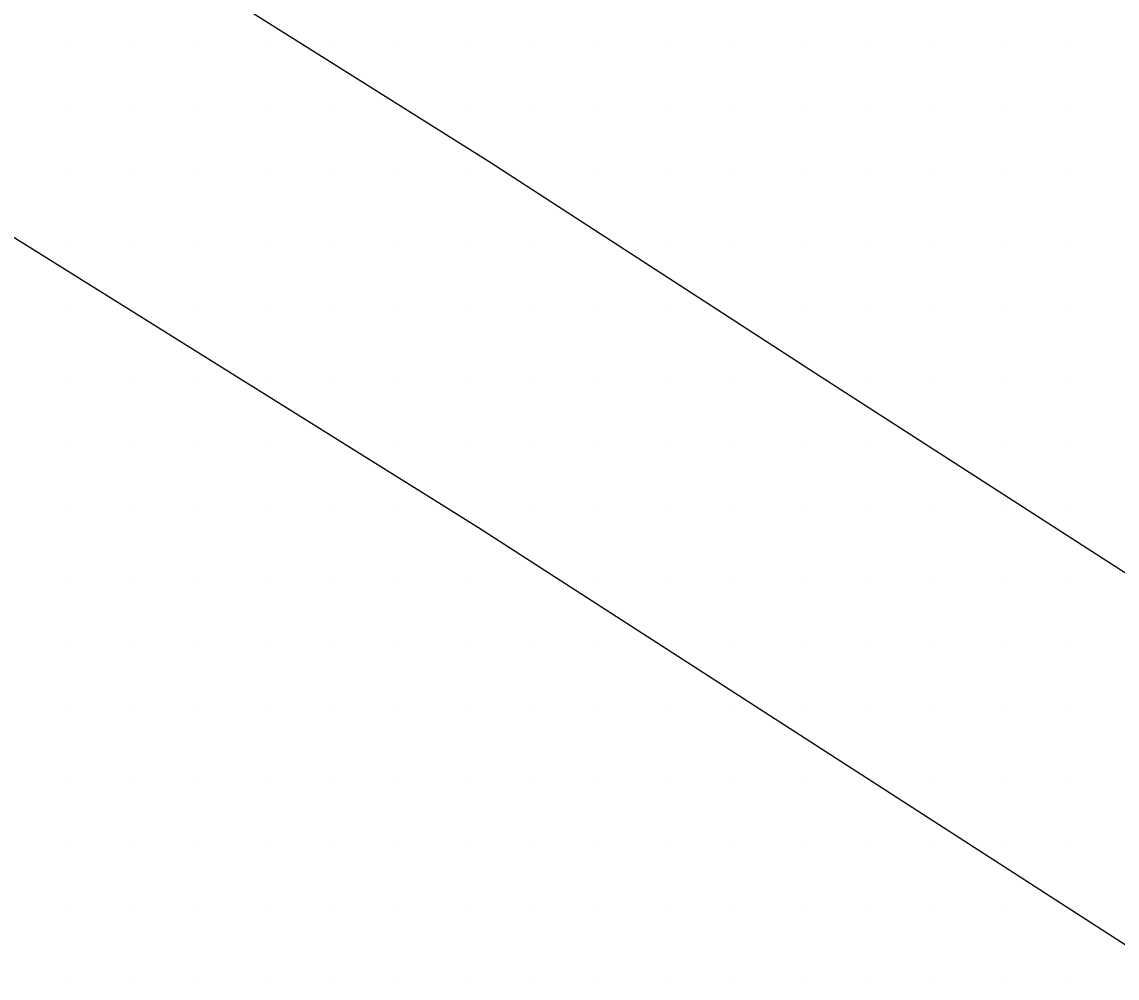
# Model space of a CAD drawing. Extents: x 1762120 to 1766775, y 709485 to 712965.
# Drawn here: x 1766619.64 to 1766660.59, y 709808.75 to 709844.5 of the extents above; entities that cross this region are included whole.
import ezdxf

# ---------------------------------------------------------------- set-up
doc = ezdxf.new("R2010")
doc.units = 0
doc.layers.add('Exist DTM Scan Elevation Point', color=7, linetype='Continuous')
doc.layers.add('Exist Roads EOT', color=7, linetype='Continuous')

msp = doc.modelspace()

# ---------------------------------------------------------------- linework, layer by layer
at = {"layer": 'Exist DTM Scan Elevation Point'}
for p, q in [((1766621.25, 709843.75), (1766621.25, 709843.75)), ((1766623.75, 709843.75), (1766623.75, 709843.75)), ((1766626.25, 709843.75), (1766626.25, 709843.75)), ((1766628.75, 709843.75), (1766628.75, 709843.75)), ((1766631.25, 709843.75), (1766631.25, 709843.75)), ((1766633.75, 709843.75), (1766633.75, 709843.75)), ((1766636.25, 709843.75), (1766636.25, 709843.75)), ((1766638.75, 709843.75), (1766638.75, 709843.75)), ((1766641.25, 709843.75), (1766641.25, 709843.75)), ((1766643.75, 709843.75), (1766643.75, 709843.75)), ((1766646.25, 709843.75), (1766646.25, 709843.75)), ((1766648.75, 709843.75), (1766648.75, 709843.75)), ((1766651.25, 709843.75), (1766651.25, 709843.75)), ((1766653.75, 709843.75), (1766653.75, 709843.75)), ((1766656.25, 709843.75), (1766656.25, 709843.75)), ((1766658.75, 709843.75), (1766658.75, 709843.75)), ((1766621.25, 709841.25), (1766621.25, 709841.25)), ((1766623.75, 709841.25), (1766623.75, 709841.25)), ((1766626.25, 709841.25), (1766626.25, 709841.25)), ((1766628.75, 709841.25), (1766628.75, 709841.25)), ((1766631.25, 709841.25), (1766631.25, 709841.25)), ((1766636.25, 709841.25), (1766636.25, 709841.25)), ((1766638.75, 709841.25), (1766638.75, 709841.25)), ((1766641.25, 709841.25), (1766641.25, 709841.25)), ((1766643.75, 709841.25), (1766643.75, 709841.25)), ((1766646.25, 709841.25), (1766646.25, 709841.25)), ((1766648.75, 709841.25), (1766648.75, 709841.25)), ((1766651.25, 709841.25), (1766651.25, 709841.25)), ((1766653.75, 709841.25), (1766653.75, 709841.25)), ((1766656.25, 709841.25), (1766656.25, 709841.25)), ((1766658.75, 709841.25), (1766658.75, 709841.25)), ((1766621.25, 709838.75), (1766621.25, 709838.75)), ((1766623.75, 709838.75), (1766623.75, 709838.75)), ((1766626.25, 709838.75), (1766626.25, 709838.75)), ((1766628.75, 709838.75), (1766628.75, 709838.75)), ((1766631.25, 709838.75), (1766631.25, 709838.75)), ((1766633.75, 709838.75), (1766633.75, 709838.75)), ((1766636.25, 709838.75), (1766636.25, 709838.75)), ((1766641.25, 709838.75), (1766641.25, 709838.75)), ((1766643.75, 709838.75), (1766643.75, 709838.75)), ((1766646.25, 709838.75), (1766646.25, 709838.75)), ((1766648.75, 709838.75), (1766648.75, 709838.75)), ((1766651.25, 709838.75), (1766651.25, 709838.75)), ((1766653.75, 709838.75), (1766653.75, 709838.75)), ((1766656.25, 709838.75), (1766656.25, 709838.75)), ((1766658.75, 709838.75), (1766658.75, 709838.75)), ((1766621.25, 709836.25), (1766621.25, 709836.25)), ((1766623.75, 709836.25), (1766623.75, 709836.25)), ((1766626.25, 709836.25), (1766626.25, 709836.25)), ((1766628.75, 709836.25), (1766628.75, 709836.25)), ((1766631.25, 709836.25), (1766631.25, 709836.25)), ((1766633.75, 709836.25), (1766633.75, 709836.25)), ((1766636.25, 709836.25), (1766636.25, 709836.25)), ((1766638.75, 709836.25), (1766638.75, 709836.25)), ((1766643.75, 709836.25), (1766643.75, 709836.25)), ((1766646.25, 709836.25), (1766646.25, 709836.25)), ((1766648.75, 709836.25), (1766648.75, 709836.25)), ((1766651.25, 709836.25), (1766651.25, 709836.25)), ((1766653.75, 709836.25), (1766653.75, 709836.25)), ((1766656.25, 709836.25), (1766656.25, 709836.25)), ((1766658.75, 709836.25), (1766658.75, 709836.25)), ((1766621.25, 709833.75), (1766621.25, 709833.75)), ((1766626.25, 709833.75), (1766626.25, 709833.75)), ((1766628.75, 709833.75), (1766628.75, 709833.75)), ((1766631.25, 709833.75), (1766631.25, 709833.75)), ((1766633.75, 709833.75), (1766633.75, 709833.75)), ((1766636.25, 709833.75), (1766636.25, 709833.75)), ((1766638.75, 709833.75), (1766638.75, 709833.75)), ((1766641.25, 709833.75), (1766641.25, 709833.75)), ((1766643.75, 709833.75), (1766643.75, 709833.75)), ((1766648.75, 709833.75), (1766648.75, 709833.75)), ((1766651.25, 709833.75), (1766651.25, 709833.75)), ((1766653.75, 709833.75), (1766653.75, 709833.75)), ((1766656.25, 709833.75), (1766656.25, 709833.75)), ((1766658.75, 709833.75), (1766658.75, 709833.75)), ((1766621.25, 709831.25), (1766621.25, 709831.25)), ((1766623.75, 709831.25), (1766623.75, 709831.25)), ((1766626.25, 709831.25), (1766626.25, 709831.25)), ((1766628.75, 709831.25), (1766628.75, 709831.25)), ((1766631.25, 709831.25), (1766631.25, 709831.25)), ((1766633.75, 709831.25), (1766633.75, 709831.25)), ((1766636.25, 709831.25), (1766636.25, 709831.25)), ((1766638.75, 709831.25), (1766638.75, 709831.25)), ((1766641.25, 709831.25), (1766641.25, 709831.25)), ((1766643.75, 709831.25), (1766643.75, 709831.25)), ((1766646.25, 709831.25), (1766646.25, 709831.25)), ((1766651.25, 709831.25), (1766651.25, 709831.25)), ((1766653.75, 709831.25), (1766653.75, 709831.25)), ((1766656.25, 709831.25), (1766656.25, 709831.25)), ((1766658.75, 709831.25), (1766658.75, 709831.25)), ((1766621.25, 709828.75), (1766621.25, 709828.75)), ((1766623.75, 709828.75), (1766623.75, 709828.75)), ((1766626.25, 709828.75), (1766626.25, 709828.75)), ((1766628.75, 709828.75), (1766628.75, 709828.75)), ((1766633.75, 709828.75), (1766633.75, 709828.75)), ((1766636.25, 709828.75), (1766636.25, 709828.75)), ((1766638.75, 709828.75), (1766638.75, 709828.75)), ((1766641.25, 709828.75), (1766641.25, 709828.75)), ((1766643.75, 709828.75), (1766643.75, 709828.75)), ((1766646.25, 709828.75), (1766646.25, 709828.75)), ((1766648.75, 709828.75), (1766648.75, 709828.75)), ((1766651.25, 709828.75), (1766651.25, 709828.75)), ((1766656.25, 709828.75), (1766656.25, 709828.75)), ((1766658.75, 709828.75), (1766658.75, 709828.75)), ((1766621.25, 709826.25), (1766621.25, 709826.25)), ((1766623.75, 709826.25), (1766623.75, 709826.25)), ((1766626.25, 709826.25), (1766626.25, 709826.25)), ((1766628.75, 709826.25), (1766628.75, 709826.25)), ((1766631.25, 709826.25), (1766631.25, 709826.25)), ((1766633.75, 709826.25), (1766633.75, 709826.25)), ((1766638.75, 709826.25), (1766638.75, 709826.25)), ((1766641.25, 709826.25), (1766641.25, 709826.25)), ((1766643.75, 709826.25), (1766643.75, 709826.25)), ((1766646.25, 709826.25), (1766646.25, 709826.25)), ((1766648.75, 709826.25), (1766648.75, 709826.25)), ((1766651.25, 709826.25), (1766651.25, 709826.25)), ((1766653.75, 709826.25), (1766653.75, 709826.25)), ((1766656.25, 709826.25), (1766656.25, 709826.25)), ((1766658.75, 709826.25), (1766658.75, 709826.25)), ((1766621.25, 709823.75), (1766621.25, 709823.75)), ((1766623.75, 709823.75), (1766623.75, 709823.75)), ((1766626.25, 709823.75), (1766626.25, 709823.75)), ((1766628.75, 709823.75), (1766628.75, 709823.75)), ((1766631.25, 709823.75), (1766631.25, 709823.75)), ((1766633.75, 709823.75), (1766633.75, 709823.75)), ((1766636.25, 709823.75), (1766636.25, 709823.75)), ((1766641.25, 709823.75), (1766641.25, 709823.75)), ((1766643.75, 709823.75), (1766643.75, 709823.75)), ((1766646.25, 709823.75), (1766646.25, 709823.75)), ((1766648.75, 709823.75), (1766648.75, 709823.75)), ((1766651.25, 709823.75), (1766651.25, 709823.75)), ((1766653.75, 709823.75), (1766653.75, 709823.75)), ((1766656.25, 709823.75), (1766656.25, 709823.75)), ((1766658.75, 709823.75), (1766658.75, 709823.75)), ((1766621.25, 709821.25), (1766621.25, 709821.25)), ((1766623.75, 709821.25), (1766623.75, 709821.25)), ((1766626.25, 709821.25), (1766626.25, 709821.25)), ((1766628.75, 709821.25), (1766628.75, 709821.25)), ((1766631.25, 709821.25), (1766631.25, 709821.25)), ((1766633.75, 709821.25), (1766633.75, 709821.25)), ((1766636.25, 709821.25), (1766636.25, 709821.25)), ((1766638.75, 709821.25), (1766638.75, 709821.25)), ((1766641.25, 709821.25), (1766641.25, 709821.25)), ((1766646.25, 709821.25), (1766646.25, 709821.25)), ((1766648.75, 709821.25), (1766648.75, 709821.25)), ((1766651.25, 709821.25), (1766651.25, 709821.25)), ((1766653.75, 709821.25), (1766653.75, 709821.25)), ((1766656.25, 709821.25), (1766656.25, 709821.25)), ((1766658.75, 709821.25), (1766658.75, 709821.25)), ((1766621.25, 709818.75), (1766621.25, 709818.75)), ((1766623.75, 709818.75), (1766623.75, 709818.75)), ((1766626.25, 709818.75), (1766626.25, 709818.75)), ((1766628.75, 709818.75), (1766628.75, 709818.75)), ((1766631.25, 709818.75), (1766631.25, 709818.75)), ((1766633.75, 709818.75), (1766633.75, 709818.75)), ((1766636.25, 709818.75), (1766636.25, 709818.75)), ((1766638.75, 709818.75), (1766638.75, 709818.75)), ((1766641.25, 709818.75), (1766641.25, 709818.75)), ((1766643.75, 709818.75), (1766643.75, 709818.75)), ((1766646.25, 709818.75), (1766646.25, 709818.75)), ((1766648.75, 709818.75), (1766648.75, 709818.75)), ((1766651.25, 709818.75), (1766651.25, 709818.75)), ((1766653.75, 709818.75), (1766653.75, 709818.75)), ((1766656.25, 709818.75), (1766656.25, 709818.75)), ((1766658.75, 709818.75), (1766658.75, 709818.75)), ((1766621.25, 709816.25), (1766621.25, 709816.25)), ((1766623.75, 709816.25), (1766623.75, 709816.25)), ((1766626.25, 709816.25), (1766626.25, 709816.25)), ((1766628.75, 709816.25), (1766628.75, 709816.25)), ((1766631.25, 709816.25), (1766631.25, 709816.25)), ((1766633.75, 709816.25), (1766633.75, 709816.25)), ((1766636.25, 709816.25), (1766636.25, 709816.25)), ((1766638.75, 709816.25), (1766638.75, 709816.25)), ((1766641.25, 709816.25), (1766641.25, 709816.25)), ((1766643.75, 709816.25), (1766643.75, 709816.25)), ((1766646.25, 709816.25), (1766646.25, 709816.25)), ((1766648.75, 709816.25), (1766648.75, 709816.25)), ((1766653.75, 709816.25), (1766653.75, 709816.25)), ((1766656.25, 709816.25), (1766656.25, 709816.25)), ((1766658.75, 709816.25), (1766658.75, 709816.25)), ((1766621.25, 709813.75), (1766621.25, 709813.75)), ((1766623.75, 709813.75), (1766623.75, 709813.75)), ((1766626.25, 709813.75), (1766626.25, 709813.75)), ((1766628.75, 709813.75), (1766628.75, 709813.75)), ((1766631.25, 709813.75), (1766631.25, 709813.75)), ((1766633.75, 709813.75), (1766633.75, 709813.75)), ((1766636.25, 709813.75), (1766636.25, 709813.75)), ((1766638.75, 709813.75), (1766638.75, 709813.75)), ((1766641.25, 709813.75), (1766641.25, 709813.75)), ((1766643.75, 709813.75), (1766643.75, 709813.75)), ((1766646.25, 709813.75), (1766646.25, 709813.75)), ((1766648.75, 709813.75), (1766648.75, 709813.75)), ((1766651.25, 709813.75), (1766651.25, 709813.75)), ((1766653.75, 709813.75), (1766653.75, 709813.75)), ((1766656.25, 709813.75), (1766656.25, 709813.75)), ((1766658.75, 709813.75), (1766658.75, 709813.75)), ((1766621.25, 709811.25), (1766621.25, 709811.25)), ((1766623.75, 709811.25), (1766623.75, 709811.25)), ((1766626.25, 709811.25), (1766626.25, 709811.25)), ((1766628.75, 709811.25), (1766628.75, 709811.25)), ((1766631.25, 709811.25), (1766631.25, 709811.25)), ((1766633.75, 709811.25), (1766633.75, 709811.25)), ((1766636.25, 709811.25), (1766636.25, 709811.25)), ((1766638.75, 709811.25), (1766638.75, 709811.25)), ((1766641.25, 709811.25), (1766641.25, 709811.25)), ((1766643.75, 709811.25), (1766643.75, 709811.25)), ((1766646.25, 709811.25), (1766646.25, 709811.25)), ((1766648.75, 709811.25), (1766648.75, 709811.25)), ((1766651.25, 709811.25), (1766651.25, 709811.25)), ((1766653.75, 709811.25), (1766653.75, 709811.25)), ((1766656.25, 709811.25), (1766656.25, 709811.25)), ((1766621.25, 709808.75), (1766621.25, 709808.75)), ((1766623.75, 709808.75), (1766623.75, 709808.75)), ((1766626.25, 709808.75), (1766626.25, 709808.75)), ((1766628.75, 709808.75), (1766628.75, 709808.75)), ((1766631.25, 709808.75), (1766631.25, 709808.75)), ((1766633.75, 709808.75), (1766633.75, 709808.75)), ((1766636.25, 709808.75), (1766636.25, 709808.75)), ((1766638.75, 709808.75), (1766638.75, 709808.75)), ((1766641.25, 709808.75), (1766641.25, 709808.75)), ((1766643.75, 709808.75), (1766643.75, 709808.75)), ((1766646.25, 709808.75), (1766646.25, 709808.75)), ((1766648.75, 709808.75), (1766648.75, 709808.75)), ((1766651.25, 709808.75), (1766651.25, 709808.75)), ((1766653.75, 709808.75), (1766653.75, 709808.75)), ((1766656.25, 709808.75), (1766656.25, 709808.75)), ((1766658.75, 709808.75), (1766658.75, 709808.75))]:
    msp.add_line(p, q, dxfattribs=at)
at = {"layer": 'Exist Roads EOT'}
for points in [[(1766396.518, 709966.209), (1766416.144, 709955.196), (1766452.572, 709934.44), (1766478.95, 709919.484), (1766499.829, 709907.597), (1766533.927, 709887.955), (1766568.813, 709867.351), (1766602.923, 709846.715), (1766636.716, 709825.597), (1766662.298, 709809.091)], [(1766622.632, 709848.399), (1766637.117, 709839.29), (1766649.525, 709831.231), (1766662.412, 709822.933), (1766673.29, 709815.819)]]:
    msp.add_lwpolyline(points, dxfattribs=at)

doc.saveas('drawing.dxf')
